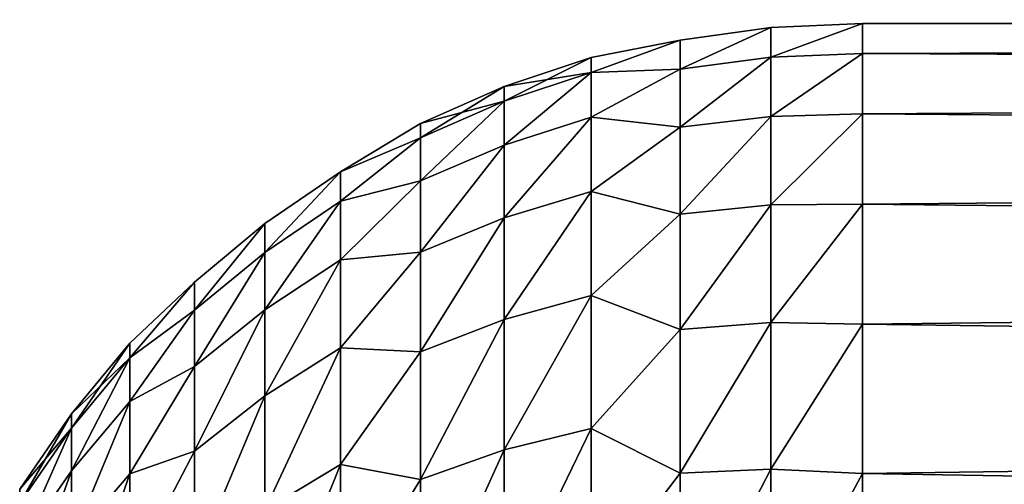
# Model space of a CAD drawing. Header units: metres. Extents: x -46 to 104, y -30 to 30.
# Tile 461 of 656: x 28.149 to 29.143, y 10.031 to 10.5. Entities that reach past the tile are written whole.
import ezdxf

# ---------------------------------------------------------------- set-up
doc = ezdxf.new("R2010")
doc.units = ezdxf.units.M
doc.layers.add('solid_26_000_502_XXX', color=7, linetype='CONTINUOUS')

msp = doc.modelspace()

# ---------------------------------------------------------------- linework, layer by layer
at = {"layer": 'solid_26_000_502_XXX'}
for points in [[(34.5, 10.500003, 298), (29, 10.496184, 297.716949), (29, 10.496184, 298.283051)], [(34.5, 10.484601, 298.568359), (34.5, 10.500003, 298), (29, 10.496184, 298.283051)], [(34.5, 10.500003, 298), (34.5, 10.484601, 297.431641), (29, 10.496184, 297.716949)], [(28.90773, 10.49199, 297.719696), (28.816154, 10.449942, 297.168701), (28.816154, 10.479285, 297.722626)], [(28.90773, 10.49199, 297.719696), (28.90773, 10.462058, 297.159882), (28.816154, 10.449942, 297.168701)], [(28.90773, 10.49199, 297.719696), (28.816154, 10.479285, 297.722626), (28.816154, 10.479285, 298.277374)], [(28.90773, 10.49199, 298.280304), (28.816154, 10.479285, 298.277374), (28.816154, 10.449941, 298.831299)], [(28.90773, 10.49199, 298.280304), (28.90773, 10.49199, 297.719696), (28.816154, 10.479285, 298.277374)], [(28.90773, 10.462058, 298.840118), (28.90773, 10.49199, 298.280304), (28.816154, 10.449941, 298.831299)], [(28.90773, 10.462058, 298.840118), (29, 10.465675, 298.848328), (29, 10.496184, 298.283051)], [(28.90773, 10.49199, 298.280304), (29, 10.496184, 298.283051), (29, 10.496184, 297.716949)], [(28.90773, 10.462058, 298.840118), (29, 10.496184, 298.283051), (28.90773, 10.49199, 298.280304)], [(28.90773, 10.462058, 297.159882), (29, 10.496184, 297.716949), (29, 10.465675, 297.151672)], [(28.90773, 10.49199, 297.719696), (29, 10.496184, 297.716949), (28.90773, 10.462058, 297.159882)], [(28.90773, 10.49199, 298.280304), (29, 10.496184, 297.716949), (28.90773, 10.49199, 297.719696)], [(34.5, 10.484601, 298.568359), (29, 10.496184, 298.283051), (29, 10.465675, 298.848328)], [(34.5, 10.484601, 297.431641), (29, 10.465675, 297.151672), (29, 10.496184, 297.716949)], [(28.816154, 10.479285, 297.722626), (28.726152, 10.4467, 297.438629), (28.726152, 10.461773, 298)], [(28.816154, 10.479285, 297.722626), (28.816154, 10.449942, 297.168701), (28.726152, 10.4467, 297.438629)], [(28.816154, 10.479285, 298.277374), (28.726152, 10.461773, 298), (28.726152, 10.4467, 298.561371)], [(28.816154, 10.479285, 298.277374), (28.816154, 10.479285, 297.722626), (28.726152, 10.461773, 298)], [(28.816154, 10.449941, 298.831299), (28.816154, 10.479285, 298.277374), (28.726152, 10.4467, 298.561371)], [(34.5, 10.438434, 299.135345), (34.5, 10.484601, 298.568359), (29, 10.465675, 298.848328)], [(34.5, 10.484601, 297.431641), (34.5, 10.438434, 296.864655), (29, 10.465675, 297.151672)], [(28.726152, 10.461773, 298), (28.638491, 10.432368, 298), (28.638491, 10.417607, 298.554779)], [(28.726152, 10.461773, 298), (28.726152, 10.4467, 297.438629), (28.638491, 10.432368, 298)], [(28.726152, 10.4467, 298.561371), (28.726152, 10.461773, 298), (28.638491, 10.417607, 298.554779)], [(28.90773, 10.462058, 297.159882), (28.816154, 10.391335, 296.617065), (28.816154, 10.449942, 297.168701)], [(28.90773, 10.462058, 297.159882), (28.90773, 10.402278, 296.602478), (28.816154, 10.391335, 296.617065)], [(28.90773, 10.462058, 298.840118), (28.816154, 10.449941, 298.831299), (28.816154, 10.391335, 299.382935)], [(28.90773, 10.402278, 299.397522), (28.90773, 10.462058, 298.840118), (28.816154, 10.391335, 299.382935)], [(28.90773, 10.402278, 299.397522), (29, 10.404746, 299.411102), (29, 10.465675, 298.848328)], [(28.90773, 10.402278, 299.397522), (29, 10.465675, 298.848328), (28.90773, 10.462058, 298.840118)], [(28.90773, 10.402278, 296.602478), (29, 10.465675, 297.151672), (29, 10.404746, 296.588898)], [(28.90773, 10.462058, 297.159882), (29, 10.465675, 297.151672), (28.90773, 10.402278, 296.602478)], [(34.5, 10.438434, 299.135345), (29, 10.465675, 298.848328), (29, 10.404746, 299.411102)], [(34.5, 10.438434, 296.864655), (29, 10.404746, 296.588898), (29, 10.465675, 297.151672)], [(28.816154, 10.449942, 297.168701), (28.726152, 10.401525, 296.878845), (28.726152, 10.4467, 297.438629)], [(28.816154, 10.449942, 297.168701), (28.816154, 10.391335, 296.617065), (28.726152, 10.401525, 296.878845)], [(28.816154, 10.449941, 298.831299), (28.726152, 10.4467, 298.561371), (28.726152, 10.401525, 299.121155)], [(28.816154, 10.391335, 299.382935), (28.816154, 10.449941, 298.831299), (28.726152, 10.401525, 299.121155)], [(28.726152, 10.4467, 297.438629), (28.638491, 10.373363, 296.891998), (28.638491, 10.417607, 297.445221)], [(28.726152, 10.4467, 297.438629), (28.726152, 10.401525, 296.878845), (28.638491, 10.373363, 296.891998)], [(28.726152, 10.4467, 297.438629), (28.638491, 10.417607, 297.445221), (28.638491, 10.432368, 298)], [(28.726152, 10.4467, 298.561371), (28.638491, 10.417607, 298.554779), (28.638491, 10.373363, 299.108002)], [(28.726152, 10.401525, 299.121155), (28.726152, 10.4467, 298.561371), (28.638491, 10.373363, 299.108002)], [(34.5, 10.361682, 299.6987), (34.5, 10.438434, 299.135345), (29, 10.404746, 299.411102)], [(34.5, 10.438434, 296.864655), (34.5, 10.361682, 296.3013), (29, 10.404746, 296.588898)], [(28.638491, 10.432368, 298), (28.553921, 10.394993, 298), (28.553921, 10.380539, 298.548004)], [(28.638491, 10.432368, 298), (28.638491, 10.417607, 297.445221), (28.553921, 10.394993, 298)], [(28.638491, 10.417607, 298.554779), (28.638491, 10.432368, 298), (28.553921, 10.380539, 298.548004)], [(28.638491, 10.417607, 297.445221), (28.553921, 10.337215, 296.905518), (28.553921, 10.380539, 297.451996)], [(28.638491, 10.417607, 297.445221), (28.638491, 10.373363, 296.891998), (28.553921, 10.337215, 296.905518)], [(28.638491, 10.417607, 297.445221), (28.553921, 10.380539, 297.451996), (28.553921, 10.394993, 298)], [(28.638491, 10.417607, 298.554779), (28.553921, 10.380539, 298.548004), (28.553921, 10.337215, 299.094482)], [(28.638491, 10.373363, 299.108002), (28.638491, 10.417607, 298.554779), (28.553921, 10.337215, 299.094482)], [(28.726152, 10.401525, 296.878845), (28.638491, 10.299765, 296.341949), (28.638491, 10.373363, 296.891998)], [(28.726152, 10.401525, 296.878845), (28.726152, 10.32638, 296.322327), (28.638491, 10.299765, 296.341949)], [(28.726152, 10.401525, 299.121155), (28.638491, 10.373363, 299.108002), (28.638491, 10.299765, 299.658051)], [(28.726152, 10.32638, 299.677673), (28.726152, 10.401525, 299.121155), (28.638491, 10.299765, 299.658051)], [(28.816154, 10.391335, 296.617065), (28.726152, 10.32638, 296.322327), (28.726152, 10.401525, 296.878845)], [(28.816154, 10.391335, 299.382935), (28.726152, 10.401525, 299.121155), (28.726152, 10.32638, 299.677673)], [(28.90773, 10.402278, 296.602478), (28.816154, 10.303631, 296.069305), (28.816154, 10.391335, 296.617065)], [(28.90773, 10.402278, 296.602478), (28.90773, 10.312822, 296.049072), (28.816154, 10.303631, 296.069305)], [(28.90773, 10.402278, 299.397522), (28.816154, 10.391335, 299.382935), (28.816154, 10.303631, 299.930695)], [(28.90773, 10.312822, 299.950928), (28.90773, 10.402278, 299.397522), (28.816154, 10.303631, 299.930695)], [(28.90773, 10.312822, 299.950928), (29, 10.313575, 299.969818), (29, 10.404746, 299.411102)], [(28.90773, 10.312822, 299.950928), (29, 10.404746, 299.411102), (28.90773, 10.402278, 299.397522)], [(28.90773, 10.312822, 296.049072), (29, 10.404746, 296.588898), (29, 10.313575, 296.030182)], [(28.90773, 10.402278, 296.602478), (29, 10.404746, 296.588898), (28.90773, 10.312822, 296.049072)], [(34.5, 10.361682, 299.6987), (29, 10.404746, 299.411102), (29, 10.313575, 299.969818)], [(34.5, 10.361682, 296.3013), (29, 10.313575, 296.030182), (29, 10.404746, 296.588898)], [(28.553921, 10.394993, 298), (28.473164, 10.346252, 297.722748), (28.473164, 10.346252, 298.277252)], [(28.553921, 10.394993, 298), (28.553921, 10.380539, 297.451996), (28.473164, 10.346252, 297.722748)], [(28.553921, 10.380539, 298.548004), (28.553921, 10.394993, 298), (28.473164, 10.346252, 298.277252)], [(28.816154, 10.391335, 296.617065), (28.816154, 10.303631, 296.069305), (28.726152, 10.32638, 296.322327)], [(28.816154, 10.303631, 299.930695), (28.816154, 10.391335, 299.382935), (28.726152, 10.32638, 299.677673)], [(28.553921, 10.380539, 297.451996), (28.473164, 10.316556, 297.169067), (28.473164, 10.346252, 297.722748)], [(28.553921, 10.380539, 297.451996), (28.553921, 10.337215, 296.905518), (28.473164, 10.316556, 297.169067)], [(28.553921, 10.380539, 298.548004), (28.473164, 10.346252, 298.277252), (28.473164, 10.316556, 298.830933)], [(28.553921, 10.337215, 299.094482), (28.553921, 10.380539, 298.548004), (28.473164, 10.316556, 298.830933)], [(28.638491, 10.373363, 296.891998), (28.553921, 10.265143, 296.362091), (28.553921, 10.337215, 296.905518)], [(28.638491, 10.373363, 296.891998), (28.638491, 10.299765, 296.341949), (28.553921, 10.265143, 296.362091)], [(28.638491, 10.373363, 299.108002), (28.553921, 10.337215, 299.094482), (28.553921, 10.265143, 299.637909)], [(28.638491, 10.299765, 299.658051), (28.638491, 10.373363, 299.108002), (28.553921, 10.265143, 299.637909)], [(34.5, 10.254532, 300.25708), (34.5, 10.361682, 299.6987), (29, 10.313575, 299.969818)], [(34.5, 10.361682, 296.3013), (34.5, 10.254532, 295.74292), (29, 10.313575, 296.030182)], [(28.473164, 10.346252, 297.722748), (28.39691, 10.264943, 297.179626), (28.39691, 10.294035, 297.726288)], [(28.473164, 10.346252, 297.722748), (28.473164, 10.316556, 297.169067), (28.39691, 10.264943, 297.179626)], [(28.473164, 10.346252, 297.722748), (28.39691, 10.294035, 297.726288), (28.39691, 10.294035, 298.273712)], [(28.473164, 10.346252, 298.277252), (28.39691, 10.294035, 298.273712), (28.39691, 10.264943, 298.820374)], [(28.473164, 10.346252, 298.277252), (28.473164, 10.346252, 297.722748), (28.39691, 10.294035, 298.273712)], [(28.473164, 10.316556, 298.830933), (28.473164, 10.346252, 298.277252), (28.39691, 10.264943, 298.820374)], [(28.553921, 10.337215, 296.905518), (28.473164, 10.25725, 296.617737), (28.473164, 10.316556, 297.169067)], [(28.553921, 10.337215, 296.905518), (28.553921, 10.265143, 296.362091), (28.473164, 10.25725, 296.617737)], [(28.553921, 10.337215, 299.094482), (28.473164, 10.316556, 298.830933), (28.473164, 10.25725, 299.382263)], [(28.553921, 10.265143, 299.637909), (28.553921, 10.337215, 299.094482), (28.473164, 10.25725, 299.382263)], [(28.726152, 10.32638, 296.322327), (28.638491, 10.197018, 295.79657), (28.638491, 10.299765, 296.341949)], [(28.726152, 10.32638, 296.322327), (28.726152, 10.221478, 295.77063), (28.638491, 10.197018, 295.79657)], [(28.726152, 10.32638, 299.677673), (28.638491, 10.299765, 299.658051), (28.638491, 10.197018, 300.20343)], [(28.726152, 10.221478, 300.22937), (28.726152, 10.32638, 299.677673), (28.638491, 10.197018, 300.20343)], [(28.816154, 10.303631, 296.069305), (28.726152, 10.221478, 295.77063), (28.726152, 10.32638, 296.322327)], [(28.816154, 10.303631, 299.930695), (28.726152, 10.32638, 299.677673), (28.726152, 10.221478, 300.22937)], [(28.473164, 10.316556, 297.169067), (28.39691, 10.206843, 296.635284), (28.39691, 10.264943, 297.179626)], [(28.473164, 10.316556, 297.169067), (28.473164, 10.25725, 296.617737), (28.39691, 10.206843, 296.635284)], [(28.473164, 10.316556, 298.830933), (28.39691, 10.264943, 298.820374), (28.39691, 10.206843, 299.364716)], [(28.473164, 10.25725, 299.382263), (28.473164, 10.316556, 298.830933), (28.39691, 10.206843, 299.364716)], [(28.90773, 10.312822, 296.049072), (28.816154, 10.187075, 295.526978), (28.816154, 10.303631, 296.069305)], [(28.90773, 10.312822, 296.049072), (28.90773, 10.193945, 295.501221), (28.816154, 10.187075, 295.526978)], [(28.90773, 10.312822, 299.950928), (28.816154, 10.303631, 299.930695), (28.816154, 10.187075, 300.473022)], [(28.90773, 10.193945, 300.498779), (28.90773, 10.312822, 299.950928), (28.816154, 10.187075, 300.473022)], [(28.90773, 10.193945, 300.498779), (29, 10.192425, 300.522797), (29, 10.313575, 299.969818)], [(28.90773, 10.193945, 300.498779), (29, 10.313575, 299.969818), (28.90773, 10.312822, 299.950928)], [(28.90773, 10.193945, 295.501221), (29, 10.313575, 296.030182), (29, 10.192425, 295.477203)], [(28.90773, 10.312822, 296.049072), (29, 10.313575, 296.030182), (28.90773, 10.193945, 295.501221)], [(34.5, 10.254532, 300.25708), (29, 10.313575, 299.969818), (29, 10.192425, 300.522797)], [(34.5, 10.254532, 295.74292), (29, 10.192425, 295.477203), (29, 10.313575, 296.030182)], [(28.638491, 10.299765, 296.341949), (28.553921, 10.164523, 295.823212), (28.553921, 10.265143, 296.362091)], [(28.638491, 10.299765, 296.341949), (28.638491, 10.197018, 295.79657), (28.553921, 10.164523, 295.823212)], [(28.638491, 10.299765, 299.658051), (28.553921, 10.265143, 299.637909), (28.553921, 10.164523, 300.176788)], [(28.638491, 10.197018, 300.20343), (28.638491, 10.299765, 299.658051), (28.553921, 10.164523, 300.176788)], [(28.816154, 10.303631, 296.069305), (28.816154, 10.187075, 295.526978), (28.726152, 10.221478, 295.77063)], [(28.816154, 10.187075, 300.473022), (28.816154, 10.303631, 299.930695), (28.726152, 10.221478, 300.22937)], [(28.39691, 10.294035, 297.726288), (28.325811, 10.206476, 297.190094), (28.325811, 10.234994, 297.729767)], [(28.39691, 10.294035, 297.726288), (28.39691, 10.264943, 297.179626), (28.325811, 10.206476, 297.190094)], [(28.39691, 10.294035, 297.726288), (28.325811, 10.234994, 297.729767), (28.325811, 10.234994, 298.270233)], [(28.39691, 10.294035, 298.273712), (28.325811, 10.234994, 298.270233), (28.325811, 10.206476, 298.809906)], [(28.39691, 10.294035, 298.273712), (28.39691, 10.294035, 297.726288), (28.325811, 10.234994, 298.270233)], [(28.39691, 10.264943, 298.820374), (28.39691, 10.294035, 298.273712), (28.325811, 10.206476, 298.809906)], [(28.39691, 10.264943, 297.179626), (28.325811, 10.149521, 296.652649), (28.325811, 10.206476, 297.190094)], [(28.39691, 10.264943, 297.179626), (28.39691, 10.206843, 296.635284), (28.325811, 10.149521, 296.652649)], [(28.39691, 10.264943, 298.820374), (28.325811, 10.206476, 298.809906), (28.325811, 10.149521, 299.347351)], [(28.39691, 10.206843, 299.364716), (28.39691, 10.264943, 298.820374), (28.325811, 10.149521, 299.347351)], [(28.553921, 10.265143, 296.362091), (28.473164, 10.168503, 296.070404), (28.473164, 10.25725, 296.617737)], [(28.553921, 10.265143, 296.362091), (28.553921, 10.164523, 295.823212), (28.473164, 10.168503, 296.070404)], [(28.553921, 10.265143, 299.637909), (28.473164, 10.25725, 299.382263), (28.473164, 10.168503, 299.929596)], [(28.553921, 10.164523, 300.176788), (28.553921, 10.265143, 299.637909), (28.473164, 10.168503, 299.929596)], [(28.473164, 10.25725, 296.617737), (28.39691, 10.119899, 296.094818), (28.39691, 10.206843, 296.635284)], [(28.473164, 10.25725, 296.617737), (28.473164, 10.168503, 296.070404), (28.39691, 10.119899, 296.094818)], [(28.473164, 10.25725, 299.382263), (28.39691, 10.206843, 299.364716), (28.39691, 10.119899, 299.905182)], [(28.473164, 10.168503, 299.929596), (28.473164, 10.25725, 299.382263), (28.39691, 10.119899, 299.905182)], [(34.5, 10.117248, 300.809143), (34.5, 10.254532, 300.25708), (29, 10.192425, 300.522797)], [(34.5, 10.254532, 295.74292), (34.5, 10.117248, 295.190857), (29, 10.192425, 295.477203)], [(28.325811, 10.234994, 297.729767), (28.260479, 10.158432, 297.453278), (28.260479, 10.173133, 298)], [(28.325811, 10.234994, 297.729767), (28.325811, 10.206476, 297.190094), (28.260479, 10.158432, 297.453278)], [(28.325811, 10.234994, 298.270233), (28.260479, 10.173133, 298), (28.260479, 10.158432, 298.546722)], [(28.325811, 10.234994, 298.270233), (28.325811, 10.234994, 297.729767), (28.260479, 10.173133, 298)], [(28.325811, 10.206476, 298.809906), (28.325811, 10.234994, 298.270233), (28.260479, 10.158432, 298.546722)], [(28.726152, 10.221478, 295.77063), (28.638491, 10.065413, 295.257416), (28.638491, 10.197018, 295.79657)], [(28.726152, 10.221478, 295.77063), (28.726152, 10.087124, 295.225372), (28.638491, 10.065413, 295.257416)], [(28.726152, 10.221478, 300.22937), (28.638491, 10.197018, 300.20343), (28.638491, 10.065413, 300.742584)], [(28.726152, 10.087124, 300.774628), (28.726152, 10.221478, 300.22937), (28.638491, 10.065413, 300.742584)], [(28.816154, 10.187075, 295.526978), (28.726152, 10.087124, 295.225372), (28.726152, 10.221478, 295.77063)], [(28.816154, 10.187075, 300.473022), (28.726152, 10.221478, 300.22937), (28.726152, 10.087124, 300.774628)], [(28.325811, 10.206476, 297.190094), (28.260479, 10.114372, 296.908142), (28.260479, 10.158432, 297.453278)], [(28.325811, 10.206476, 297.190094), (28.325811, 10.149521, 296.652649), (28.260479, 10.114372, 296.908142)], [(28.325811, 10.206476, 298.809906), (28.260479, 10.158432, 298.546722), (28.260479, 10.114372, 299.091858)], [(28.325811, 10.149521, 299.347351), (28.325811, 10.206476, 298.809906), (28.260479, 10.114372, 299.091858)], [(28.39691, 10.206843, 296.635284), (28.325811, 10.064287, 296.118988), (28.325811, 10.149521, 296.652649)], [(28.39691, 10.206843, 296.635284), (28.39691, 10.119899, 296.094818), (28.325811, 10.064287, 296.118988)], [(28.39691, 10.206843, 299.364716), (28.325811, 10.149521, 299.347351), (28.325811, 10.064287, 299.881012)], [(28.39691, 10.119899, 299.905182), (28.39691, 10.206843, 299.364716), (28.325811, 10.064287, 299.881012)], [(28.638491, 10.197018, 295.79657), (28.553921, 10.035635, 295.290405), (28.553921, 10.164523, 295.823212)], [(28.638491, 10.197018, 295.79657), (28.638491, 10.065413, 295.257416), (28.553921, 10.035635, 295.290405)], [(28.638491, 10.197018, 300.20343), (28.553921, 10.164523, 300.176788), (28.553921, 10.035635, 300.709595)], [(28.638491, 10.065413, 300.742584), (28.638491, 10.197018, 300.20343), (28.553921, 10.035635, 300.709595)], [(28.90773, 10.193945, 295.501221), (28.816154, 10.041993, 294.991547), (28.816154, 10.187075, 295.526978)], [(28.90773, 10.193945, 295.501221), (28.90773, 10.045985, 294.96048), (28.816154, 10.041993, 294.991547)], [(28.90773, 10.193945, 300.498779), (28.816154, 10.187075, 300.473022), (28.816154, 10.041993, 301.008453)], [(28.90773, 10.045985, 301.03952), (28.90773, 10.193945, 300.498779), (28.816154, 10.041993, 301.008453)], [(28.90773, 10.045985, 301.03952), (29, 10.192425, 300.522797), (28.90773, 10.193945, 300.498779)], [(28.90773, 10.193945, 295.501221), (29, 10.192425, 295.477203), (28.90773, 10.045985, 294.96048)], [(28.90773, 10.045985, 301.03952), (29, 10.041648, 301.068451), (29, 10.192425, 300.522797)], [(28.90773, 10.045985, 294.96048), (29, 10.192425, 295.477203), (29, 10.041648, 294.931549)], [(34.5, 10.117248, 300.809143), (29, 10.192425, 300.522797), (29, 10.041648, 301.068451)], [(34.5, 10.117248, 295.190857), (29, 10.041648, 294.931549), (29, 10.192425, 295.477203)], [(28.816154, 10.187075, 295.526978), (28.816154, 10.041993, 294.991547), (28.726152, 10.087124, 295.225372)], [(28.816154, 10.041993, 301.008453), (28.816154, 10.187075, 300.473022), (28.726152, 10.087124, 300.774628)], [(28.201468, 10.101952, 297.999939), (28.260479, 10.173133, 298), (28.260479, 10.158432, 297.453278)], [(28.201468, 10.087518, 298.539825), (28.260479, 10.158432, 298.546722), (28.260479, 10.173133, 298)], [(28.201468, 10.101952, 297.999939), (28.201468, 10.087518, 298.539825), (28.260479, 10.173133, 298)], [(28.473164, 10.168503, 296.070404), (28.39691, 10.004354, 295.559723), (28.39691, 10.119899, 296.094818)], [(28.473164, 10.168503, 296.070404), (28.473164, 10.05057, 295.528595), (28.39691, 10.004354, 295.559723)], [(28.473164, 10.168503, 299.929596), (28.39691, 10.119899, 299.905182), (28.39691, 10.004354, 300.440277)], [(28.473164, 10.05057, 300.471405), (28.473164, 10.168503, 299.929596), (28.39691, 10.004354, 300.440277)], [(28.553921, 10.164523, 295.823212), (28.473164, 10.05057, 295.528595), (28.473164, 10.168503, 296.070404)], [(28.553921, 10.164523, 300.176788), (28.473164, 10.168503, 299.929596), (28.473164, 10.05057, 300.471405)], [(28.553921, 10.164523, 295.823212), (28.553921, 10.035635, 295.290405), (28.473164, 10.05057, 295.528595)], [(28.553921, 10.035635, 300.709595), (28.553921, 10.164523, 300.176788), (28.473164, 10.05057, 300.471405)], [(28.201468, 10.044241, 296.921722), (28.260479, 10.158432, 297.453278), (28.260479, 10.114372, 296.908142)], [(28.201468, 10.087512, 297.460052), (28.201468, 10.101952, 297.999939), (28.260479, 10.158432, 297.453278)], [(28.201468, 10.044241, 296.921722), (28.201468, 10.087512, 297.460052), (28.260479, 10.158432, 297.453278)], [(28.201468, 10.044252, 299.078156), (28.260479, 10.114372, 299.091858), (28.260479, 10.158432, 298.546722)], [(28.201468, 10.087518, 298.539825), (28.201468, 10.044252, 299.078156), (28.260479, 10.158432, 298.546722)], [(28.325811, 10.149521, 296.652649), (28.260479, 10.04108, 296.36618), (28.260479, 10.114372, 296.908142)], [(28.325811, 10.149521, 296.652649), (28.325811, 10.064287, 296.118988), (28.260479, 10.04108, 296.36618)], [(28.325811, 10.149521, 299.347351), (28.260479, 10.114372, 299.091858), (28.260479, 10.04108, 299.63382)], [(28.325811, 10.064287, 299.881012), (28.325811, 10.149521, 299.347351), (28.260479, 10.04108, 299.63382)], [(28.39691, 10.119899, 296.094818), (28.325811, 9.951012, 295.590546), (28.325811, 10.064287, 296.118988)], [(28.39691, 10.119899, 296.094818), (28.39691, 10.004354, 295.559723), (28.325811, 9.951012, 295.590546)], [(28.39691, 10.119899, 299.905182), (28.325811, 10.064287, 299.881012), (28.325811, 9.951012, 300.409454)], [(28.39691, 10.004354, 300.440277), (28.39691, 10.119899, 299.905182), (28.325811, 9.951012, 300.409454)], [(28.201468, 9.97226, 296.386475), (28.260479, 10.114372, 296.908142), (28.260479, 10.04108, 296.36618)], [(28.201468, 9.97226, 296.386475), (28.201468, 10.044241, 296.921722), (28.260479, 10.114372, 296.908142)], [(28.201468, 9.97228, 299.613403), (28.260479, 10.04108, 299.63382), (28.260479, 10.114372, 299.091858)], [(28.201468, 10.044252, 299.078156), (28.201468, 9.97228, 299.613403), (28.260479, 10.114372, 299.091858)], [(34.5, 9.950366, 301.352661), (34.5, 10.117248, 300.809143), (29, 10.041648, 301.068451)], [(34.5, 10.117248, 295.190857), (34.5, 9.950366, 294.647339), (29, 10.041648, 294.931549)], [(28.149282, 10.011462, 298.532684), (28.201468, 10.087518, 298.539825), (28.201468, 10.101952, 297.999939)], [(28.149282, 10.025624, 297.999939), (28.201468, 10.101952, 297.999939), (28.201468, 10.087512, 297.460052)], [(28.149282, 10.025624, 297.999939), (28.149282, 10.011462, 298.532684), (28.201468, 10.101952, 297.999939)], [(28.149282, 9.969012, 299.063904), (28.201468, 10.044252, 299.078156), (28.201468, 10.087518, 298.539825)], [(28.149282, 10.011462, 298.532684), (28.149282, 9.969012, 299.063904), (28.201468, 10.087518, 298.539825)], [(28.149282, 9.969002, 296.935974), (28.201468, 10.087512, 297.460052), (28.201468, 10.044241, 296.921722)], [(28.149282, 10.011456, 297.467224), (28.149282, 10.025624, 297.999939), (28.201468, 10.087512, 297.460052)], [(28.149282, 9.969002, 296.935974), (28.149282, 10.011456, 297.467224), (28.201468, 10.087512, 297.460052)], [(28.726152, 10.087124, 295.225372), (28.638491, 9.905324, 294.726044), (28.638491, 10.065413, 295.257416)], [(28.726152, 10.087124, 295.225372), (28.726152, 9.923703, 294.68808), (28.638491, 9.905324, 294.726044)], [(28.726152, 10.087124, 300.774628), (28.638491, 10.065413, 300.742584), (28.638491, 9.905324, 301.273956)], [(28.726152, 9.923703, 301.31192), (28.726152, 10.087124, 300.774628), (28.638491, 9.905324, 301.273956)], [(28.816154, 10.041993, 294.991547), (28.726152, 9.923703, 294.68808), (28.726152, 10.087124, 295.225372)], [(28.816154, 10.041993, 301.008453), (28.726152, 10.087124, 300.774628), (28.726152, 9.923703, 301.31192)], [(28.325811, 10.064287, 296.118988), (28.260479, 9.938766, 295.828918), (28.260479, 10.04108, 296.36618)], [(28.325811, 10.064287, 296.118988), (28.325811, 9.951012, 295.590546), (28.260479, 9.938766, 295.828918)], [(28.325811, 10.064287, 299.881012), (28.260479, 10.04108, 299.63382), (28.260479, 9.938766, 300.171082)], [(28.325811, 9.951012, 300.409454), (28.325811, 10.064287, 299.881012), (28.260479, 9.938766, 300.171082)], [(28.638491, 10.065413, 295.257416), (28.553921, 9.878837, 294.765106), (28.553921, 10.035635, 295.290405)], [(28.638491, 10.065413, 295.257416), (28.638491, 9.905324, 294.726044), (28.553921, 9.878837, 294.765106)], [(28.638491, 10.065413, 300.742584), (28.553921, 10.035635, 300.709595), (28.553921, 9.878837, 301.234894)], [(28.638491, 9.905324, 301.273956), (28.638491, 10.065413, 300.742584), (28.553921, 9.878837, 301.234894)], [(28.473164, 10.05057, 295.528595), (28.39691, 9.860538, 295.031525), (28.39691, 10.004354, 295.559723)], [(28.473164, 10.05057, 295.528595), (28.473164, 9.90379, 294.993866), (28.39691, 9.860538, 295.031525)], [(28.473164, 10.05057, 300.471405), (28.39691, 10.004354, 300.440277), (28.39691, 9.860538, 300.968475)], [(28.473164, 9.90379, 301.006134), (28.473164, 10.05057, 300.471405), (28.39691, 9.860538, 300.968475)], [(28.553921, 10.035635, 295.290405), (28.473164, 9.90379, 294.993866), (28.473164, 10.05057, 295.528595)], [(28.553921, 10.035635, 300.709595), (28.473164, 10.05057, 300.471405), (28.473164, 9.90379, 301.006134)], [(28.149282, 9.898395, 299.592133), (28.201468, 9.97228, 299.613403), (28.201468, 10.044252, 299.078156)], [(28.149282, 9.969012, 299.063904), (28.149282, 9.898395, 299.592133), (28.201468, 10.044252, 299.078156)], [(28.149282, 9.898378, 296.407745), (28.201468, 10.044241, 296.921722), (28.201468, 9.97226, 296.386475)], [(28.149282, 9.898378, 296.407745), (28.149282, 9.969002, 296.935974), (28.201468, 10.044241, 296.921722)], [(28.201468, 9.871778, 295.855835), (28.260479, 10.04108, 296.36618), (28.260479, 9.938766, 295.828918)], [(28.201468, 9.871778, 295.855835), (28.201468, 9.97226, 296.386475), (28.260479, 10.04108, 296.36618)], [(28.201468, 9.871803, 300.144043), (28.260479, 9.938766, 300.171082), (28.260479, 10.04108, 299.63382)], [(28.201468, 9.97228, 299.613403), (28.201468, 9.871803, 300.144043), (28.260479, 10.04108, 299.63382)], [(28.816154, 10.041993, 294.991547), (28.816154, 9.868791, 294.464569), (28.726152, 9.923703, 294.68808)], [(28.816154, 9.868791, 301.535431), (28.816154, 10.041993, 301.008453), (28.726152, 9.923703, 301.31192)], [(28.90773, 10.045985, 294.96048), (28.816154, 9.868791, 294.464569), (28.816154, 10.041993, 294.991547)], [(28.90773, 10.045985, 294.96048), (28.90773, 9.869366, 294.428436), (28.816154, 9.868791, 294.464569)], [(28.90773, 10.045985, 301.03952), (28.816154, 10.041993, 301.008453), (28.816154, 9.868791, 301.535431)], [(28.90773, 9.869366, 301.571564), (28.90773, 10.045985, 301.03952), (28.816154, 9.868791, 301.535431)], [(28.90773, 9.869366, 301.571564), (29, 10.041648, 301.068451), (28.90773, 10.045985, 301.03952)], [(28.90773, 10.045985, 294.96048), (29, 10.041648, 294.931549), (28.90773, 9.869366, 294.428436)], [(28.90773, 9.869366, 301.571564), (29, 9.861685, 301.605164), (29, 10.041648, 301.068451)], [(28.90773, 9.869366, 294.428436), (29, 10.041648, 294.931549), (29, 9.861685, 294.394836)], [(34.5, 9.950366, 301.352661), (29, 10.041648, 301.068451), (29, 9.861685, 301.605164)], [(34.5, 9.950366, 294.647339), (29, 9.861685, 294.394836), (29, 10.041648, 294.931549)], [(28.553921, 10.035635, 295.290405), (28.553921, 9.878837, 294.765106), (28.473164, 9.90379, 294.993866)], [(28.553921, 9.878837, 301.234894), (28.553921, 10.035635, 300.709595), (28.473164, 9.90379, 301.006134)]]:
    msp.add_3dface(points, dxfattribs=at)

doc.saveas('drawing.dxf')
